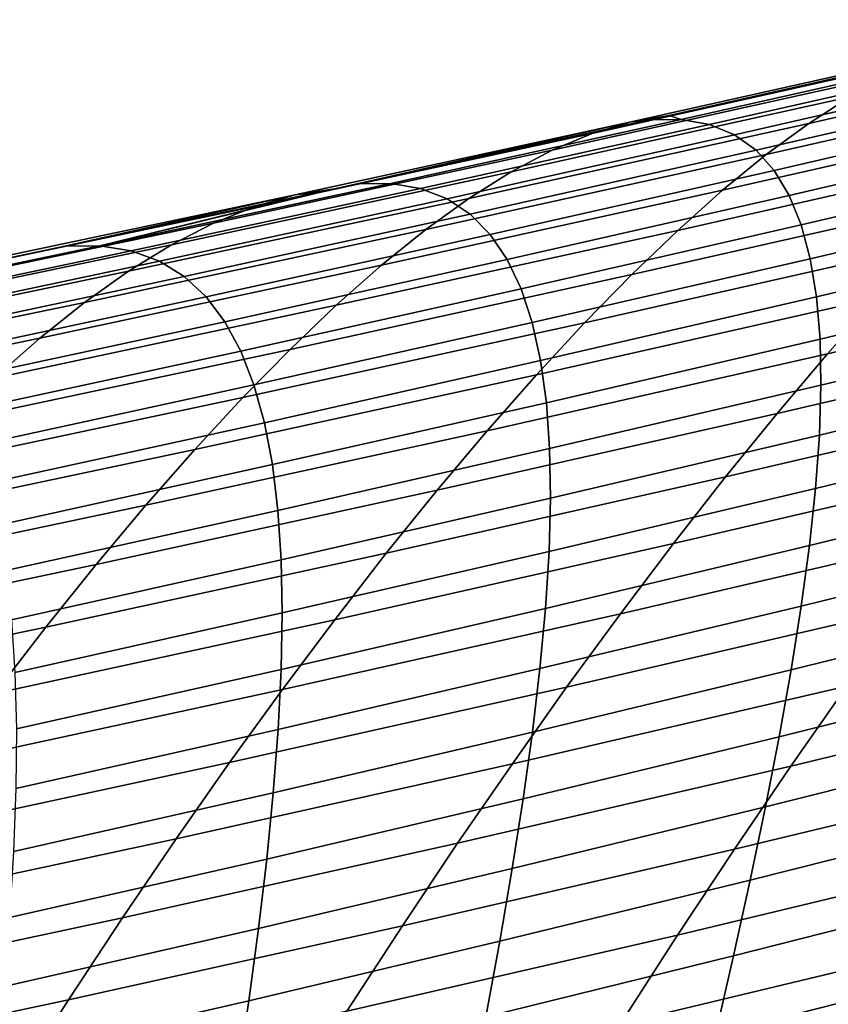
# Model space of a CAD drawing. Header units: metres. Extents: x -248 to 28, y -28 to 28.
# Tile 375 of 507: x -31.19 to -29.4, y 17.75 to 19.93. Entities that reach past the tile are written whole.
import ezdxf

# ---------------------------------------------------------------- set-up
doc = ezdxf.new("R2010")
doc.units = ezdxf.units.M
doc.layers.add('solid_10_061_053_XXX', color=7, linetype='CONTINUOUS')

msp = doc.modelspace()

# ---------------------------------------------------------------- linework, layer by layer
at = {"layer": 'solid_10_061_053_XXX'}
for points in [[(-28.606552, 19.925255, 83.735718), (-28.696167, 19.866621, 82.926361), (-29.445408, 19.696301, 83.300751), (-29.354103, 19.754961, 84.088821)], [(-29.096537, 19.865669, 86.539017), (-29.179617, 19.840002, 85.70768), (-29.923666, 19.674206, 86.017159), (-29.837624, 19.699774, 86.827148)], [(-29.837624, 19.699774, 86.827148), (-29.754093, 19.713554, 87.652008), (-29.154539, 19.848154, 87.435287), (-29.096537, 19.865669, 86.539017)], [(-28.696167, 19.866621, 82.926361), (-28.788799, 19.797701, 82.131081), (-29.539352, 19.627356, 82.526558), (-29.445408, 19.696301, 83.300751)], [(-29.179617, 19.840002, 85.70768), (-29.26549, 19.80298, 84.891045), (-30.012093, 19.637243, 85.221725), (-29.923666, 19.674206, 86.017159)], [(-29.086557, 19.84923, 88.199257), (-29.154539, 19.848154, 87.435287), (-29.754093, 19.713554, 87.652008), (-29.727318, 19.704693, 88.4151)], [(-29.026999, 19.83827, 88.944389), (-29.086557, 19.84923, 88.199257), (-29.727318, 19.704693, 88.4151), (-29.664513, 19.69363, 89.143799)], [(-28.975471, 19.815683, 89.670982), (-29.026999, 19.83827, 88.944389), (-29.664513, 19.69363, 89.143799), (-29.609495, 19.670975, 89.854393)], [(-28.931711, 19.781847, 90.37941), (-28.975471, 19.815683, 89.670982), (-29.609495, 19.670975, 89.854393), (-29.562006, 19.637108, 90.547234)], [(-29.26549, 19.80298, 84.891045), (-29.354103, 19.754961, 84.088821), (-30.102871, 19.589256, 84.440544), (-30.012093, 19.637243, 85.221725)], [(-28.788799, 19.797701, 82.131081), (-28.884382, 19.718836, 81.349625), (-29.635887, 19.548481, 81.765953), (-29.539352, 19.627356, 82.526558)], [(-28.895449, 19.737143, 91.070015), (-28.931711, 19.781847, 90.37941), (-29.562006, 19.637108, 90.547234), (-29.521786, 19.592413, 91.222679)], [(-29.354103, 19.754961, 84.088821), (-29.445408, 19.696301, 83.300751), (-30.195961, 19.530621, 83.673317), (-30.102871, 19.589256, 84.440544)], [(-28.866423, 19.68195, 91.743164), (-28.895449, 19.737143, 91.070015), (-29.521786, 19.592413, 91.222679), (-29.488579, 19.537271, 91.881088)], [(-29.727318, 19.704693, 88.4151), (-29.798256, 19.70376, 87.667969), (-30.442644, 19.562769, 87.900887), (-30.368767, 19.56354, 88.631485)], [(-29.837624, 19.699774, 86.827148), (-30.442644, 19.562769, 87.900887), (-29.798256, 19.70376, 87.667969)], [(-29.664513, 19.69363, 89.143799), (-29.727318, 19.704693, 88.4151), (-30.368767, 19.56354, 88.631485), (-30.302702, 19.552372, 89.344048)], [(-29.837624, 19.699774, 86.827148), (-29.798256, 19.70376, 87.667969), (-29.754093, 19.713554, 87.652008)], [(-29.754093, 19.713554, 87.652008), (-29.798256, 19.70376, 87.667969), (-29.727318, 19.704693, 88.4151)], [(-28.884382, 19.718836, 81.349625), (-28.982853, 19.630363, 80.581741), (-29.734962, 19.460035, 81.018684), (-29.635887, 19.548481, 81.765953)], [(-29.837624, 19.699774, 86.827148), (-29.923666, 19.674206, 86.017159), (-30.668739, 19.51292, 86.326103), (-30.579683, 19.538359, 87.115181)], [(-30.579683, 19.538359, 87.115181), (-30.492647, 19.551977, 87.918961), (-30.442644, 19.562769, 87.900887), (-29.837624, 19.699774, 86.827148)], [(-29.609495, 19.670975, 89.854393), (-29.664513, 19.69363, 89.143799), (-30.302702, 19.552372, 89.344048), (-30.244186, 19.529654, 90.038925)], [(-29.445408, 19.696301, 83.300751), (-29.539352, 19.627356, 82.526558), (-30.291332, 19.461704, 82.919769), (-30.195961, 19.530621, 83.673317)], [(-28.844362, 19.61665, 92.399208), (-28.866423, 19.68195, 91.743164), (-29.488579, 19.537271, 91.881088), (-29.462126, 19.472069, 92.522812)], [(-29.923666, 19.674206, 86.017159), (-30.012093, 19.637243, 85.221725), (-30.759789, 19.476051, 85.551437), (-30.668739, 19.51292, 86.326103)], [(-29.562006, 19.637108, 90.547234), (-29.609495, 19.670975, 89.854393), (-30.244186, 19.529654, 90.038925), (-30.192968, 19.495766, 90.716469)], [(-30.012093, 19.637243, 85.221725), (-30.102871, 19.589256, 84.440544), (-30.852812, 19.428141, 84.790848), (-30.759789, 19.476051, 85.551437)], [(-29.521786, 19.592413, 91.222679), (-29.562006, 19.637108, 90.547234), (-30.192968, 19.495766, 90.716469), (-30.148798, 19.451097, 91.377029)], [(-29.539352, 19.627356, 82.526558), (-29.635887, 19.548481, 81.765953), (-30.388945, 19.382885, 82.179581), (-30.291332, 19.461704, 82.919769)], [(-28.982853, 19.630363, 80.581741), (-29.084146, 19.532625, 79.827179), (-29.836527, 19.362373, 80.284462), (-29.734962, 19.460035, 81.018684)], [(-28.829006, 19.54162, 93.038521), (-28.844362, 19.61665, 92.399208), (-29.462126, 19.472069, 92.522812), (-29.442167, 19.397186, 93.148193)], [(-29.488579, 19.537271, 91.881088), (-29.521786, 19.592413, 91.222679), (-30.148798, 19.451097, 91.377029), (-30.111425, 19.396032, 92.020958)], [(-30.102871, 19.589256, 84.440544), (-30.195961, 19.530621, 83.673317), (-30.947784, 19.369577, 84.044037), (-30.852812, 19.428141, 84.790848)], [(-30.302702, 19.552372, 89.344048), (-30.368767, 19.56354, 88.631485), (-31.010891, 19.425776, 88.848412), (-30.941557, 19.414501, 89.545135)], [(-30.368767, 19.56354, 88.631485), (-30.442644, 19.562769, 87.900887), (-30.492647, 19.551977, 87.918961), (-31.010891, 19.425776, 88.848412)], [(-30.492647, 19.551977, 87.918961), (-30.52714, 19.544544, 87.931427), (-31.010891, 19.425776, 88.848412)], [(-30.244186, 19.529654, 90.038925), (-30.302702, 19.552372, 89.344048), (-30.941557, 19.414501, 89.545135), (-30.879539, 19.391724, 90.224579)], [(-30.579683, 19.538359, 87.115181), (-30.52714, 19.544544, 87.931427), (-30.492647, 19.551977, 87.918961)], [(-29.635887, 19.548481, 81.765953), (-29.734962, 19.460035, 81.018684), (-30.488764, 19.294531, 81.452484), (-30.388945, 19.382885, 82.179581)], [(-30.579683, 19.538359, 87.115181), (-30.668739, 19.51292, 86.326103), (-31.414812, 19.356146, 86.634499), (-31.322693, 19.381426, 87.403099)], [(-31.322693, 19.381426, 87.403099), (-31.232327, 19.394817, 88.186317), (-31.087898, 19.425137, 88.134117), (-30.579683, 19.538359, 87.115181)], [(-30.52714, 19.544544, 87.931427), (-31.087898, 19.425137, 88.134117), (-31.010891, 19.425776, 88.848412)], [(-30.579683, 19.538359, 87.115181), (-31.087898, 19.425137, 88.134117), (-30.52714, 19.544544, 87.931427)], [(-30.195961, 19.530621, 83.673317), (-30.291332, 19.461704, 82.919769), (-31.044687, 19.300749, 83.310677), (-30.947784, 19.369577, 84.044037)], [(-30.192968, 19.495766, 90.716469), (-30.244186, 19.529654, 90.038925), (-30.879539, 19.391724, 90.224579), (-30.824594, 19.357828, 90.887108)], [(-29.462126, 19.472069, 92.522812), (-29.488579, 19.537271, 91.881088), (-30.111425, 19.396032, 92.020958), (-30.080595, 19.330956, 92.648613)], [(-29.084146, 19.532625, 79.827179), (-29.188196, 19.425962, 79.085686), (-29.940535, 19.255852, 79.563019), (-29.836527, 19.362373, 80.284462)], [(-28.820086, 19.457243, 93.661438), (-28.829006, 19.54162, 93.038521), (-29.442167, 19.397186, 93.148193), (-29.428446, 19.313005, 93.757607)], [(-30.668739, 19.51292, 86.326103), (-30.759789, 19.476051, 85.551437), (-31.508545, 19.319408, 85.88015), (-31.414812, 19.356146, 86.634499)], [(-30.148798, 19.451097, 91.377029), (-30.192968, 19.495766, 90.716469), (-30.824594, 19.357828, 90.887108), (-30.776482, 19.313204, 91.533058)], [(-28.5452, 19.48564, 77.855583), (-28.65523, 19.361773, 77.119827), (-29.404099, 19.187038, 77.641144), (-29.29491, 19.310684, 78.357048)], [(-30.759789, 19.476051, 85.551437), (-30.852812, 19.428141, 84.790848), (-31.603888, 19.271616, 85.139717), (-31.508545, 19.319408, 85.88015)], [(-30.291332, 19.461704, 82.919769), (-30.388945, 19.382885, 82.179581), (-31.143496, 19.222042, 82.590469), (-31.044687, 19.300749, 83.310677)], [(-29.442167, 19.397186, 93.148193), (-29.462126, 19.472069, 92.522812), (-30.080595, 19.330956, 92.648613), (-30.056063, 19.256248, 93.260338)], [(-30.111425, 19.396032, 92.020958), (-30.148798, 19.451097, 91.377029), (-30.776482, 19.313204, 91.533058), (-30.734957, 19.258234, 92.162781)], [(-29.734962, 19.460035, 81.018684), (-29.836527, 19.362373, 80.284462), (-30.590755, 19.197018, 80.738167), (-30.488764, 19.294531, 81.452484)], [(-28.817333, 19.363888, 94.268326), (-28.820086, 19.457243, 93.661438), (-29.428446, 19.313005, 93.757607), (-29.4207, 19.219902, 94.351387)], [(-30.852812, 19.428141, 84.790848), (-30.947784, 19.369577, 84.044037), (-31.700829, 19.213173, 84.412865), (-31.603888, 19.271616, 85.139717)], [(-30.941557, 19.414501, 89.545135), (-31.010891, 19.425776, 88.848412), (-31.653685, 19.291403, 89.065887), (-31.581068, 19.28002, 89.747063)], [(-31.010891, 19.425776, 88.848412), (-31.087898, 19.425137, 88.134117), (-31.232327, 19.394817, 88.186317), (-31.653685, 19.291403, 89.065887)], [(-29.188196, 19.425962, 79.085686), (-29.29491, 19.310684, 78.357048), (-30.046898, 19.140799, 78.854126), (-29.940535, 19.255852, 79.563019)], [(-30.879539, 19.391724, 90.224579), (-30.941557, 19.414501, 89.545135), (-31.581068, 19.28002, 89.747063), (-31.515547, 19.257189, 90.411369)], [(-30.080595, 19.330956, 92.648613), (-30.111425, 19.396032, 92.020958), (-30.734957, 19.258234, 92.162781), (-30.699774, 19.193306, 92.776634)], [(-29.428446, 19.313005, 93.757607), (-29.442167, 19.397186, 93.148193), (-30.056063, 19.256248, 93.260338), (-30.037571, 19.1723, 93.856483)], [(-30.824594, 19.357828, 90.887108), (-30.879539, 19.391724, 90.224579), (-31.515547, 19.257189, 90.411369), (-31.456881, 19.223297, 91.059166)], [(-30.388945, 19.382885, 82.179581), (-30.488764, 19.294531, 81.452484), (-31.244192, 19.133848, 81.883095), (-31.143496, 19.222042, 82.590469)], [(-30.947784, 19.369577, 84.044037), (-31.044687, 19.300749, 83.310677), (-31.799364, 19.144484, 83.699257), (-31.700829, 19.213173, 84.412865)], [(-30.776482, 19.313204, 91.533058), (-30.824594, 19.357828, 90.887108), (-31.456881, 19.223297, 91.059166), (-31.404835, 19.17873, 91.690781)], [(-29.836527, 19.362373, 80.284462), (-29.940535, 19.255852, 79.563019), (-30.694881, 19.090715, 80.036339), (-30.590755, 19.197018, 80.738167)], [(-28.65523, 19.361773, 77.119827), (-28.767824, 19.229677, 76.397034), (-29.515564, 19.055252, 76.937889), (-29.404099, 19.187038, 77.641144)], [(-28.820471, 19.261856, 94.859421), (-28.817333, 19.363888, 94.268326), (-29.4207, 19.219902, 94.351387), (-29.418663, 19.118176, 94.929771)], [(-30.056063, 19.256248, 93.260338), (-30.080595, 19.330956, 92.648613), (-30.699774, 19.193306, 92.776634), (-30.670692, 19.118807, 93.374954)], [(-30.734957, 19.258234, 92.162781), (-30.776482, 19.313204, 91.533058), (-31.404835, 19.17873, 91.690781), (-31.359173, 19.123878, 92.306572)], [(-29.29491, 19.310684, 78.357048), (-29.404099, 19.187038, 77.641144), (-30.155449, 19.01746, 78.157654), (-30.046898, 19.140799, 78.854126)], [(-29.4207, 19.219902, 94.351387), (-29.428446, 19.313005, 93.757607), (-30.037571, 19.1723, 93.856483), (-30.024874, 19.079485, 94.437401)], [(-31.044687, 19.300749, 83.310677), (-31.143496, 19.222042, 82.590469), (-31.899485, 19.06595, 82.998573), (-31.799364, 19.144484, 83.699257)], [(-30.488764, 19.294531, 81.452484), (-30.590755, 19.197018, 80.738167), (-31.346754, 19.036552, 81.18824), (-31.244192, 19.133848, 81.883095)], [(-30.699774, 19.193306, 92.776634), (-30.734957, 19.258234, 92.162781), (-31.359173, 19.123878, 92.306572), (-31.319658, 19.059126, 92.906883)], [(-29.940535, 19.255852, 79.563019), (-30.046898, 19.140799, 78.854126), (-30.801075, 18.975965, 79.346756), (-30.694881, 19.090715, 80.036339)], [(-30.037571, 19.1723, 93.856483), (-30.056063, 19.256248, 93.260338), (-30.670692, 19.118807, 93.374954), (-30.647467, 19.035124, 93.958092)], [(-28.82921, 19.151405, 95.434921), (-28.820471, 19.261856, 94.859421), (-29.418663, 19.118176, 94.929771), (-29.422058, 19.008087, 95.492973)], [(-31.143496, 19.222042, 82.590469), (-31.244192, 19.133848, 81.883095), (-32.001183, 18.977978, 82.310478), (-31.899485, 19.06595, 82.998573)], [(-28.767824, 19.229677, 76.397034), (-28.882771, 19.089577, 75.687126), (-29.629105, 18.915554, 76.247192), (-29.515564, 19.055252, 76.937889)], [(-29.418663, 19.118176, 94.929771), (-29.4207, 19.219902, 94.351387), (-30.024874, 19.079485, 94.437401), (-30.017708, 18.978104, 95.003326)], [(-30.590755, 19.197018, 80.738167), (-30.694881, 19.090715, 80.036339), (-31.45116, 18.930546, 80.505592), (-31.346754, 19.036552, 81.18824)], [(-30.670692, 19.118807, 93.374954), (-30.699774, 19.193306, 92.776634), (-31.319658, 19.059126, 92.906883), (-31.286057, 18.984863, 93.492065)], [(-29.404099, 19.187038, 77.641144), (-29.515564, 19.055252, 76.937889), (-30.265997, 18.886072, 77.473518), (-30.155449, 19.01746, 78.157654)], [(-30.024874, 19.079485, 94.437401), (-30.037571, 19.1723, 93.856483), (-30.647467, 19.035124, 93.958092), (-30.629854, 18.942633, 94.526398)], [(-30.046898, 19.140799, 78.854126), (-30.155449, 19.01746, 78.157654), (-30.909178, 18.853024, 78.669296), (-30.801075, 18.975965, 79.346756)], [(-28.843266, 19.032799, 95.995033), (-28.82921, 19.151405, 95.434921), (-29.422058, 19.008087, 95.492973), (-29.430607, 18.889898, 96.041183)], [(-30.647467, 19.035124, 93.958092), (-30.670692, 19.118807, 93.374954), (-31.286057, 18.984863, 93.492065), (-31.258131, 18.901476, 94.062454)], [(-29.422058, 19.008087, 95.492973), (-29.418663, 19.118176, 94.929771), (-30.017708, 18.978104, 95.003326), (-30.015808, 18.868418, 95.554459)], [(-30.694881, 19.090715, 80.036339), (-30.801075, 18.975965, 79.346756), (-31.557354, 18.816179, 79.834885), (-31.45116, 18.930546, 80.505592)], [(-30.017708, 18.978104, 95.003326), (-30.024874, 19.079485, 94.437401), (-30.629854, 18.942633, 94.526398), (-30.617605, 18.841635, 95.080101)], [(-28.882771, 19.089577, 75.687126), (-28.999857, 18.941698, 74.990013), (-29.744522, 18.768175, 75.568962), (-29.629105, 18.915554, 76.247192)], [(-29.515564, 19.055252, 76.937889), (-29.629105, 18.915554, 76.247192), (-30.378359, 18.74687, 76.80162), (-30.265997, 18.886072, 77.473518)], [(-30.629854, 18.942633, 94.526398), (-30.647467, 19.035124, 93.958092), (-31.258131, 18.901476, 94.062454), (-31.235643, 18.809341, 94.618393)], [(-28.862349, 18.906296, 96.539948), (-28.843266, 19.032799, 95.995033), (-29.430607, 18.889898, 96.041183), (-29.444038, 18.763872, 96.574593)], [(-30.155449, 19.01746, 78.157654), (-30.265997, 18.886072, 77.473518), (-31.019014, 18.722122, 78.003845), (-30.909178, 18.853024, 78.669296)], [(-29.430607, 18.889898, 96.041183), (-29.422058, 19.008087, 95.492973), (-30.015808, 18.868418, 95.554459), (-30.018911, 18.750692, 96.090988)], [(-30.801075, 18.975965, 79.346756), (-30.909178, 18.853024, 78.669296), (-31.665192, 18.693712, 79.175987), (-31.557354, 18.816179, 79.834885)], [(-30.015808, 18.868418, 95.554459), (-30.017708, 18.978104, 95.003326), (-30.617605, 18.841635, 95.080101), (-30.610462, 18.732393, 95.619392)], [(-30.617605, 18.841635, 95.080101), (-30.629854, 18.942633, 94.526398), (-31.235643, 18.809341, 94.618393), (-31.218355, 18.708765, 95.16011)], [(-28.999857, 18.941698, 74.990013), (-29.118868, 18.786266, 74.305611), (-29.861616, 18.613346, 74.903099), (-29.744522, 18.768175, 75.568962)], [(-29.629105, 18.915554, 76.247192), (-29.744522, 18.768175, 75.568962), (-30.492344, 18.600086, 76.141846), (-30.378359, 18.74687, 76.80162)], [(-28.886173, 18.772156, 97.069862), (-28.862349, 18.906296, 96.539948), (-29.444038, 18.763872, 96.574593), (-29.462072, 18.630268, 97.093399)], [(-30.265997, 18.886072, 77.473518), (-30.378359, 18.74687, 76.80162), (-31.130411, 18.583506, 77.350311), (-31.019014, 18.722122, 78.003845)], [(-29.444038, 18.763872, 96.574593), (-29.430607, 18.889898, 96.041183), (-30.018911, 18.750692, 96.090988), (-30.026751, 18.625185, 96.613113)], [(-30.909178, 18.853024, 78.669296), (-31.019014, 18.722122, 78.003845), (-31.774509, 18.563385, 78.528793), (-31.665192, 18.693712, 79.175987)], [(-30.018911, 18.750692, 96.090988), (-30.015808, 18.868418, 95.554459), (-30.610462, 18.732393, 95.619392), (-30.608173, 18.61517, 96.144478)], [(-30.610462, 18.732393, 95.619392), (-30.617605, 18.841635, 95.080101), (-31.218355, 18.708765, 95.16011), (-31.20602, 18.600004, 95.687813)], [(-29.744522, 18.768175, 75.568962), (-29.861616, 18.613346, 74.903099), (-30.607767, 18.445955, 75.494118), (-30.492344, 18.600086, 76.141846)], [(-29.118868, 18.786266, 74.305611), (-29.239592, 18.623503, 73.633827), (-29.980185, 18.451294, 74.249512), (-29.861616, 18.613346, 74.903099)], [(-28.914455, 18.630642, 97.584984), (-28.886173, 18.772156, 97.069862), (-29.462072, 18.630268, 97.093399), (-29.484438, 18.489351, 97.597801)], [(-30.378359, 18.74687, 76.80162), (-30.492344, 18.600086, 76.141846), (-31.243193, 18.437407, 76.708588), (-31.130411, 18.583506, 77.350311)], [(-30.026751, 18.625185, 96.613113), (-30.018911, 18.750692, 96.090988), (-30.608173, 18.61517, 96.144478), (-30.610485, 18.490227, 96.655548)], [(-29.462072, 18.630268, 97.093399), (-29.444038, 18.763872, 96.574593), (-30.026751, 18.625185, 96.613113), (-30.039062, 18.492163, 97.121025)], [(-31.019014, 18.722122, 78.003845), (-31.130411, 18.583506, 77.350311), (-31.885147, 18.425438, 77.893196), (-31.774509, 18.563385, 78.528793)], [(-30.608173, 18.61517, 96.144478), (-30.610462, 18.732393, 95.619392), (-31.20602, 18.600004, 95.687813), (-31.198397, 18.483322, 96.201683)], [(-30.610485, 18.490227, 96.655548), (-30.608173, 18.61517, 96.144478), (-31.198397, 18.483322, 96.201683), (-31.19524, 18.35898, 96.701912)], [(-29.861616, 18.613346, 74.903099), (-29.980185, 18.451294, 74.249512), (-30.72444, 18.284712, 74.85833), (-30.607767, 18.445955, 75.494118)], [(-30.039062, 18.492163, 97.121025), (-30.026751, 18.625185, 96.613113), (-30.610485, 18.490227, 96.655548), (-30.617142, 18.357824, 97.152779)], [(-29.239592, 18.623503, 73.633827), (-29.361813, 18.453634, 72.974579), (-30.100027, 18.282253, 73.608116), (-29.980185, 18.451294, 74.249512)], [(-29.484438, 18.489351, 97.597801), (-29.462072, 18.630268, 97.093399), (-30.039062, 18.492163, 97.121025), (-30.055584, 18.351885, 97.614922)], [(-28.946905, 18.482014, 98.085503), (-28.914455, 18.630642, 97.584984), (-29.484438, 18.489351, 97.597801), (-29.510855, 18.341379, 98.087997)], [(-28.627686, 18.630774, 72.3339), (-28.754074, 18.453173, 71.669228), (-29.485321, 18.276884, 72.327782), (-29.361813, 18.453634, 72.974579)], [(-30.492344, 18.600086, 76.141846), (-30.607767, 18.445955, 75.494118), (-31.357185, 18.284065, 76.078575), (-31.243193, 18.437407, 76.708588)], [(-31.130411, 18.583506, 77.350311), (-31.243193, 18.437407, 76.708588), (-31.996941, 18.280111, 77.269089), (-31.885147, 18.425438, 77.893196)], [(-30.617142, 18.357824, 97.152779), (-30.610485, 18.490227, 96.655548), (-31.19524, 18.35898, 96.701912), (-31.196306, 18.22724, 97.188698)], [(-30.055584, 18.351885, 97.614922), (-30.039062, 18.492163, 97.121025), (-30.617142, 18.357824, 97.152779), (-30.62789, 18.218227, 97.636383)], [(-29.510855, 18.341379, 98.087997), (-29.484438, 18.489351, 97.597801), (-30.055584, 18.351885, 97.614922), (-30.076046, 18.204615, 98.095001)], [(-28.983238, 18.326529, 98.571625), (-28.946905, 18.482014, 98.085503), (-29.510855, 18.341379, 98.087997), (-29.54105, 18.186617, 98.564186)], [(-30.607767, 18.445955, 75.494118), (-30.72444, 18.284712, 74.85833), (-31.472214, 18.123722, 75.460167), (-31.357185, 18.284065, 76.078575)], [(-29.980185, 18.451294, 74.249512), (-30.100027, 18.282253, 73.608116), (-30.842176, 18.11659, 74.234375), (-30.72444, 18.284712, 74.85833)], [(-29.361813, 18.453634, 72.974579), (-29.485321, 18.276884, 72.327782), (-30.220945, 18.106449, 72.978813), (-30.100027, 18.282253, 73.608116)], [(-28.754074, 18.453173, 71.669228), (-28.881744, 18.268789, 71.017273), (-29.609898, 18.093477, 71.693344), (-29.485321, 18.276884, 72.327782)], [(-30.62789, 18.218227, 97.636383), (-30.617142, 18.357824, 97.152779), (-31.196306, 18.22724, 97.188698), (-31.201351, 18.088362, 97.662224)], [(-30.076046, 18.204615, 98.095001), (-30.055584, 18.351885, 97.614922), (-30.62789, 18.218227, 97.636383), (-30.642473, 18.071697, 98.106544)], [(-29.54105, 18.186617, 98.564186), (-29.510855, 18.341379, 98.087997), (-30.076046, 18.204615, 98.095001), (-30.100187, 18.050611, 98.561447)], [(-29.023169, 18.16445, 99.043541), (-28.983238, 18.326529, 98.571625), (-29.54105, 18.186617, 98.564186), (-29.574749, 18.025322, 99.02655)], [(-30.72444, 18.284712, 74.85833), (-30.842176, 18.11659, 74.234375), (-31.588104, 17.95661, 74.853256), (-31.472214, 18.123722, 75.460167)], [(-30.100027, 18.282253, 73.608116), (-30.220945, 18.106449, 72.978813), (-30.960791, 17.941826, 73.622169), (-30.842176, 18.11659, 74.234375)], [(-29.485321, 18.276884, 72.327782), (-29.609898, 18.093477, 71.693344), (-30.342737, 17.924114, 72.361504), (-30.220945, 18.106449, 72.978813)], [(-28.881744, 18.268789, 71.017273), (-29.010468, 18.077845, 70.377975), (-29.735338, 17.903641, 71.07119), (-29.609898, 18.093477, 71.693344)], [(-30.642473, 18.071697, 98.106544), (-30.62789, 18.218227, 97.636383), (-31.201351, 18.088362, 97.662224), (-31.210133, 17.942608, 98.122681)], [(-30.100187, 18.050611, 98.561447), (-30.076046, 18.204615, 98.095001), (-30.642473, 18.071697, 98.106544), (-30.660641, 17.918493, 98.563461)], [(-29.574749, 18.025322, 99.02655), (-29.54105, 18.186617, 98.564186), (-30.100187, 18.050611, 98.561447), (-30.127743, 17.890141, 99.014465)], [(-29.066437, 17.996002, 99.501511), (-29.023169, 18.16445, 99.043541), (-29.574749, 18.025322, 99.02655), (-29.611704, 17.857719, 99.475357)], [(-30.842176, 18.11659, 74.234375), (-30.960791, 17.941826, 73.622169), (-31.704685, 17.78297, 74.257744), (-31.588104, 17.95661, 74.853256)], [(-30.220945, 18.106449, 72.978813), (-30.342737, 17.924114, 72.361504), (-31.080091, 17.760651, 73.021614), (-30.960791, 17.941826, 73.622169)], [(-29.609898, 18.093477, 71.693344), (-29.735338, 17.903641, 71.07119), (-30.46521, 17.735477, 71.756119), (-30.342737, 17.924114, 72.361504)], [(-30.660641, 17.918493, 98.563461), (-30.642473, 18.071697, 98.106544), (-31.210133, 17.942608, 98.122681), (-31.222406, 17.790239, 98.570259)], [(-29.010468, 18.077845, 70.377975), (-29.140032, 17.880573, 69.751266), (-29.861437, 17.707613, 70.46125), (-29.735338, 17.903641, 71.07119)], [(-30.127743, 17.890141, 99.014465), (-30.100187, 18.050611, 98.561447), (-30.660641, 17.918493, 98.563461), (-30.682138, 17.758879, 99.007324)], [(-29.611704, 17.857719, 99.475357), (-29.574749, 18.025322, 99.02655), (-30.127743, 17.890141, 99.014465), (-30.158476, 17.723419, 99.4543)], [(-29.112814, 17.821373, 99.945831), (-29.066437, 17.996002, 99.501511), (-29.611704, 17.857719, 99.475357), (-29.651693, 17.684, 99.910896)], [(-30.960791, 17.941826, 73.622169), (-31.080091, 17.760651, 73.021614), (-31.821777, 17.603041, 73.673531), (-31.704685, 17.78297, 74.257744)], [(-30.682138, 17.758879, 99.007324), (-30.660641, 17.918493, 98.563461), (-31.222406, 17.790239, 98.570259), (-31.237928, 17.631516, 99.005157)], [(-30.342737, 17.924114, 72.361504), (-30.46521, 17.735477, 71.756119), (-31.1999, 17.573301, 72.43261), (-31.080091, 17.760651, 73.021614)], [(-29.735338, 17.903641, 71.07119), (-29.861437, 17.707613, 70.46125), (-30.588171, 17.540779, 71.162575), (-30.46521, 17.735477, 71.756119)], [(-30.158476, 17.723419, 99.4543), (-30.127743, 17.890141, 99.014465), (-30.682138, 17.758879, 99.007324), (-30.706739, 17.593075, 99.438362)], [(-29.140032, 17.880573, 69.751266), (-29.270216, 17.67721, 69.1371), (-29.987991, 17.505627, 69.863464), (-29.861437, 17.707613, 70.46125)], [(-29.651693, 17.684, 99.910896), (-29.611704, 17.857719, 99.475357), (-30.158476, 17.723419, 99.4543), (-30.192175, 17.55064, 99.881226)], [(-29.162069, 17.640755, 100.376816), (-29.112814, 17.821373, 99.945831), (-29.651693, 17.684, 99.910896), (-29.6945, 17.504349, 100.333458)], [(-31.080091, 17.760651, 73.021614), (-31.1999, 17.573301, 72.43261), (-31.939213, 17.417059, 73.100525), (-31.821777, 17.603041, 73.673531)], [(-30.706739, 17.593075, 99.438362), (-30.682138, 17.758879, 99.007324), (-31.237928, 17.631516, 99.005157), (-31.256483, 17.466656, 99.427605)]]:
    msp.add_3dface(points, dxfattribs=at)

doc.saveas('drawing.dxf')
